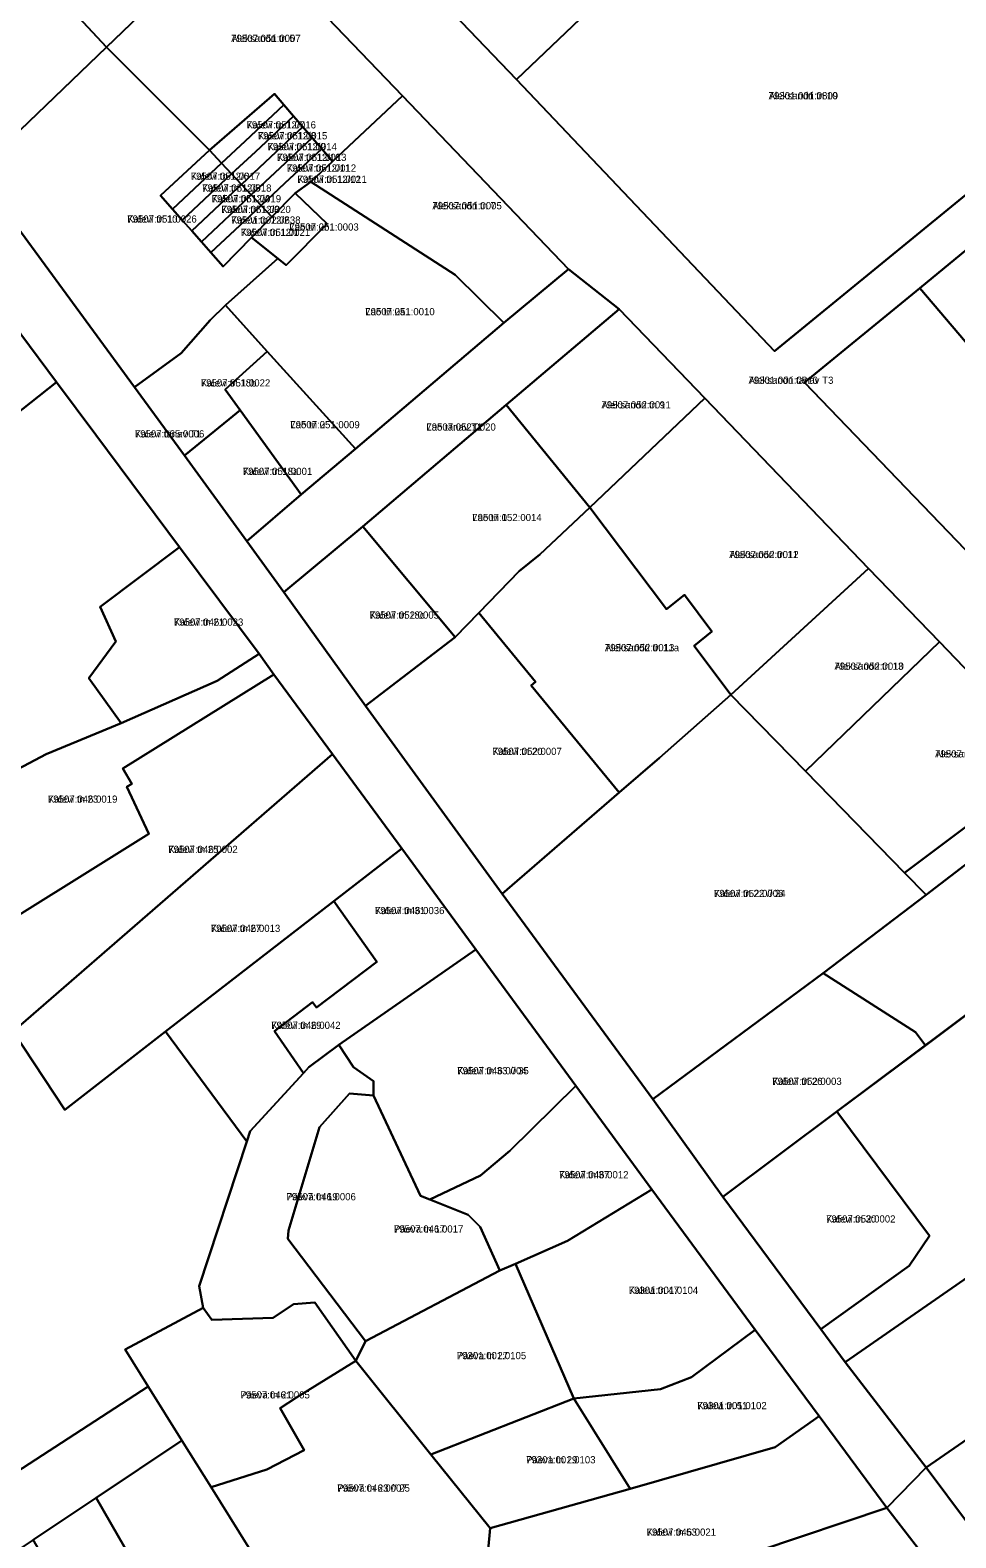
# Model space of a CAD drawing. Extents: x 643847 to 663718, y 6468443 to 6482775.
# Drawn here: x 659610.7 to 659804.1, y 6473490.5 to 6473805.3 of the extents above; entities that cross this region are included whole.
import ezdxf

# ---------------------------------------------------------------- set-up
doc = ezdxf.new("R2010")
doc.units = 0
for name, color, linetype in [('L_AADRESS', 7, 'Continuous'), ('PIIR', 7, 'Continuous'), ('TUNNUS', 7, 'Continuous')]:
    doc.layers.add(name, color=color, linetype=linetype)

msp = doc.modelspace()

# ---------------------------------------------------------------- linework, layer by layer
at = {"layer": 'PIIR'}
for points in [[(659684.49, 6473824.12), (659694.86, 6473834.32), (659706.58, 6473854.26), (659714.02, 6473866.92), (659714.85, 6473867.79), (659740.1, 6473835.15), (659728.78, 6473826.43), (659735.9, 6473817.53), (659712.34, 6473795.05)], [(659606.77, 6473856.56), (659616.96, 6473866.27), (659653.74, 6473827.84), (659626.66, 6473801.82), (659599.38, 6473831.04), (659600.96, 6473832.53), (659605.95, 6473837.21), (659603.3, 6473840.05), (659601.12, 6473842.37), (659603.52, 6473844.92), (659611.11, 6473850.81)], [(659766.23, 6473738.28), (659712.34, 6473795.05), (659735.9, 6473817.53), (659762.02, 6473842.59), (659763.21, 6473843.99), (659781.28, 6473826.52), (659801.13, 6473838.58), (659817.68, 6473780.37)], [(659562.92, 6473822.23), (659578.96, 6473838.97), (659587.28, 6473830.12), (659589.85, 6473827.4), (659592.5, 6473824.58), (659596.19, 6473828.01), (659599.38, 6473831.04), (659626.66, 6473801.82), (659599.55, 6473775.77), (659562.49, 6473816.63)], [(659688.52, 6473791.64), (659673.91, 6473777.94), (659671.65, 6473780.56), (659669.66, 6473782.86), (659667.72, 6473785.13), (659665.76, 6473787.41), (659663.72, 6473789.77), (659661.75, 6473792.06), (659648.17, 6473780.27), (659626.66, 6473801.82), (659653.74, 6473827.84)], [(659626.66, 6473801.82), (659648.17, 6473780.27), (659637.94, 6473770.81), (659640.49, 6473767.93), (659642.48, 6473765.69), (659644.47, 6473763.45), (659646.49, 6473761.17), (659648.47, 6473758.93), (659651.05, 6473756.02), (659656.96, 6473762.03), (659662.49, 6473757.64), (659651.53, 6473747.9), (659648.31, 6473744.77), (659642.28, 6473737.88), (659632.55, 6473730.79), (659599.55, 6473775.77)], [(659663.72, 6473789.77), (659655.63, 6473782.16), (659650.73, 6473777.57), (659648.17, 6473780.27), (659661.75, 6473792.06)], [(659665.76, 6473787.41), (659657.77, 6473779.96), (659652.81, 6473775.34), (659650.73, 6473777.57), (659655.63, 6473782.16), (659663.72, 6473789.77)], [(659723.19, 6473755.44), (659709.66, 6473744.23), (659699.51, 6473754.27), (659669.37, 6473773.69), (659673.91, 6473777.94), (659688.52, 6473791.64)], [(659667.72, 6473785.13), (659659.82, 6473777.77), (659654.86, 6473773.14), (659652.81, 6473775.34), (659657.77, 6473779.96), (659665.76, 6473787.41)], [(659669.66, 6473782.86), (659661.86, 6473775.57), (659656.92, 6473770.94), (659654.86, 6473773.14), (659659.82, 6473777.77), (659667.72, 6473785.13)], [(659671.65, 6473780.56), (659663.96, 6473773.38), (659658.98, 6473768.74), (659656.92, 6473770.94), (659661.86, 6473775.57), (659669.66, 6473782.86)], [(659637.94, 6473770.81), (659648.17, 6473780.27), (659650.73, 6473777.57), (659646.19, 6473773.29), (659640.49, 6473767.93)], [(659673.91, 6473777.94), (659669.37, 6473773.69), (659666.07, 6473771.31), (659661.2, 6473766.36), (659658.98, 6473768.74), (659663.96, 6473773.38), (659671.65, 6473780.56)], [(659829, 6473778.1), (659834.49, 6473781.89), (659870.2, 6473728.14), (659864.55, 6473722.99), (659839.93, 6473700.58), (659796.56, 6473751.49)], [(659640.49, 6473767.93), (659646.19, 6473773.29), (659650.73, 6473777.57), (659652.81, 6473775.34), (659648.28, 6473771.1), (659642.48, 6473765.69)], [(659642.48, 6473765.69), (659648.28, 6473771.1), (659652.81, 6473775.34), (659654.86, 6473773.14), (659650.35, 6473768.92), (659644.47, 6473763.45)], [(659644.47, 6473763.45), (659650.35, 6473768.92), (659654.86, 6473773.14), (659656.92, 6473770.94), (659652.43, 6473766.73), (659646.49, 6473761.17)], [(659678.66, 6473717.93), (659660.23, 6473738.27), (659651.53, 6473747.9), (659662.49, 6473757.64), (659664.24, 6473756.25), (659672.78, 6473764.88), (659666.07, 6473771.31), (659669.37, 6473773.69), (659699.51, 6473754.27), (659709.66, 6473744.23)], [(659654.51, 6473764.57), (659648.47, 6473758.93), (659646.49, 6473761.17), (659652.43, 6473766.73), (659656.92, 6473770.94), (659658.98, 6473768.74)], [(659664.24, 6473756.25), (659662.49, 6473757.64), (659656.96, 6473762.03), (659661.2, 6473766.36), (659666.07, 6473771.31), (659672.78, 6473764.88)], [(659648.47, 6473758.93), (659654.51, 6473764.57), (659658.98, 6473768.74), (659661.2, 6473766.36), (659656.96, 6473762.03), (659651.05, 6473756.02)], [(659593.83, 6473761.93), (659616.24, 6473731.85), (659596.41, 6473716.19), (659571.8, 6473751.5)], [(659663.74, 6473688), (659655.96, 6473698.63), (659667.36, 6473708.35), (659678.66, 6473717.93), (659709.66, 6473744.23), (659723.19, 6473755.44), (659733.75, 6473747.05), (659710.18, 6473727.07), (659680.23, 6473701.69)], [(659772.51, 6473731.76), (659796.56, 6473751.49), (659839.93, 6473700.58), (659820.21, 6473682.19)], [(659642.28, 6473737.88), (659648.31, 6473744.77), (659651.53, 6473747.9), (659660.23, 6473738.27), (659651.5, 6473730.28), (659654.61, 6473725.96), (659652.33, 6473724.11), (659642.96, 6473716.49), (659632.55, 6473730.79)], [(659751.64, 6473728.49), (659727.64, 6473705.64), (659710.18, 6473727.07), (659733.75, 6473747.05)], [(659667.36, 6473708.35), (659654.61, 6473725.96), (659651.5, 6473730.28), (659660.23, 6473738.27), (659678.66, 6473717.93)], [(659624.44, 6473720.85), (659641.9, 6473697.35), (659625.36, 6473684.91), (659628.64, 6473677.64), (659622.96, 6473669.99), (659629.74, 6473660.6), (659614.07, 6473654.12), (659600.84, 6473647.17), (659580.33, 6473632.42), (659534.71, 6473602.27), (659512.45, 6473636.17), (659530.27, 6473646.24), (659543.33, 6473653.62), (659525.45, 6473688.1), (659538.64, 6473694.33), (659542.36, 6473703.25), (659564.32, 6473709.8), (659570.52, 6473695.73), (659596.41, 6473716.19), (659616.24, 6473731.85)], [(659642.96, 6473716.49), (659652.33, 6473724.11), (659654.61, 6473725.96), (659667.36, 6473708.35), (659655.96, 6473698.63)], [(659710.18, 6473727.07), (659727.64, 6473705.64), (659717.17, 6473695.85), (659712.89, 6473692.37), (659704.45, 6473683.63), (659699.53, 6473678.57), (659680.23, 6473701.69)], [(659785.9, 6473692.94), (659757.14, 6473666.52), (659749.42, 6473676.78), (659753.13, 6473679.74), (659747.41, 6473687.39), (659743.68, 6473684.41), (659727.64, 6473705.64), (659751.64, 6473728.49)], [(659715.42, 6473668.5), (659716.31, 6473669.24), (659704.45, 6473683.63), (659712.89, 6473692.37), (659717.17, 6473695.85), (659727.64, 6473705.64), (659743.68, 6473684.41), (659747.41, 6473687.39), (659753.13, 6473679.74), (659749.42, 6473676.78), (659757.14, 6473666.52), (659742.23, 6473653.4), (659733.81, 6473646.14)], [(659663.74, 6473688), (659680.23, 6473701.69), (659699.53, 6473678.57), (659680.8, 6473664.26)], [(659658.56, 6473675.08), (659649.78, 6473669.44), (659629.74, 6473660.6), (659622.96, 6473669.99), (659628.64, 6473677.64), (659625.36, 6473684.91), (659641.9, 6473697.35)], [(659800.67, 6473677.57), (659772.68, 6473650.6), (659757.14, 6473666.52), (659785.9, 6473692.94)], [(659680.8, 6473664.26), (659699.53, 6473678.57), (659704.45, 6473683.63), (659716.31, 6473669.24), (659715.42, 6473668.5), (659733.81, 6473646.14), (659709.33, 6473625.01)], [(659800.67, 6473677.57), (659826.06, 6473651.21), (659813.85, 6473642.06), (659810.37, 6473642.07), (659793.41, 6473629.36), (659772.68, 6473650.6)], [(659661.64, 6473670.78), (659630.1, 6473651.18), (659632, 6473647.95), (659630.91, 6473647.31), (659635.49, 6473637.52), (659596.11, 6473612.95), (659580.33, 6473632.42), (659600.84, 6473647.17), (659614.07, 6473654.12), (659629.74, 6473660.6), (659649.78, 6473669.44), (659658.56, 6473675.08)], [(659673.87, 6473654.15), (659607.15, 6473596.24), (659596.11, 6473612.95), (659635.49, 6473637.52), (659630.91, 6473647.31), (659632, 6473647.95), (659630.1, 6473651.18), (659661.64, 6473670.78)], [(659709.33, 6473625.01), (659733.81, 6473646.14), (659742.23, 6473653.4), (659757.14, 6473666.52), (659772.68, 6473650.6), (659793.41, 6473629.36), (659797.91, 6473624.75), (659776.37, 6473608.42), (659740.82, 6473582.1)], [(659673.87, 6473654.15), (659688.34, 6473634.45), (659674.17, 6473623.46), (659639.01, 6473596.21), (659617.95, 6473579.89), (659607.15, 6473596.24)], [(659829.06, 6473648.09), (659847.09, 6473629.44), (659838.7, 6473623.05), (659818.99, 6473607.59), (659817.93, 6473608.38), (659797.75, 6473593.31), (659795.68, 6473596.07), (659776.37, 6473608.42), (659797.91, 6473624.75), (659805.97, 6473630.93), (659811.36, 6473634.74)], [(659688.34, 6473634.45), (659703.8, 6473613.37), (659675.19, 6473593.41), (659668.93, 6473588.77), (659667.8, 6473587.54), (659661.75, 6473596.31), (659669.7, 6473602.32), (659670.54, 6473601.22), (659683.18, 6473610.78), (659674.17, 6473623.46)], [(659635.4, 6473522.11), (659595.1, 6473495.99), (659582.5, 6473528.69), (659581.71, 6473531.24), (659571.75, 6473557.7), (659570.55, 6473559.84), (659559.57, 6473579.39), (659540.05, 6473590.64), (659534.71, 6473602.27), (659580.33, 6473632.42), (659596.11, 6473612.95), (659607.15, 6473596.24), (659617.95, 6473579.89), (659639.01, 6473596.21), (659655.97, 6473573.23), (659646.06, 6473543.03), (659646.88, 6473538.51), (659630.57, 6473529.83)], [(659639.01, 6473596.21), (659674.17, 6473623.46), (659683.18, 6473610.78), (659670.54, 6473601.22), (659669.7, 6473602.32), (659661.75, 6473596.31), (659667.8, 6473587.54), (659656.67, 6473575.38), (659655.97, 6473573.23)], [(659724.74, 6473584.85), (659710.97, 6473571.32), (659704.8, 6473566.15), (659694.21, 6473561.17), (659692.27, 6473561.94), (659682.47, 6473582.88), (659682.45, 6473585.86), (659678.3, 6473588.75), (659675.19, 6473593.41), (659703.8, 6473613.37)], [(659740.82, 6473582.1), (659776.37, 6473608.42), (659795.68, 6473596.07), (659797.75, 6473593.31), (659779.24, 6473579.49), (659755.43, 6473561.72)], [(659775.92, 6473534.06), (659794.39, 6473547.28), (659798.58, 6473553.55), (659779.24, 6473579.49), (659817.93, 6473608.38), (659818.99, 6473607.59), (659832.51, 6473589.57), (659840.86, 6473573.35), (659843.06, 6473570.21), (659820.31, 6473554.43), (659781.02, 6473527.18)], [(659646.06, 6473543.03), (659655.97, 6473573.23), (659656.67, 6473575.38), (659667.8, 6473587.54), (659668.93, 6473588.77), (659675.19, 6473593.41), (659678.3, 6473588.75), (659682.45, 6473585.86), (659682.47, 6473582.88), (659677.41, 6473583.3), (659671.17, 6473576.24), (659664.67, 6473554.66), (659664.59, 6473552.96), (659680.75, 6473531.54), (659678.76, 6473527.43), (659670.19, 6473539.64), (659665.73, 6473539.29), (659661.5, 6473536.4), (659648.67, 6473535.98), (659646.88, 6473538.51)], [(659740.57, 6473563.26), (659722.97, 6473552.53), (659712.15, 6473547.68), (659708.85, 6473546.28), (659704.76, 6473555.45), (659702.25, 6473557.97), (659694.21, 6473561.17), (659704.8, 6473566.15), (659710.97, 6473571.32), (659724.74, 6473584.85)], [(659664.59, 6473552.96), (659664.67, 6473554.66), (659671.17, 6473576.24), (659677.41, 6473583.3), (659682.47, 6473582.88), (659692.27, 6473561.94), (659694.21, 6473561.17), (659702.25, 6473557.97), (659704.76, 6473555.45), (659708.85, 6473546.28), (659680.75, 6473531.54)], [(659755.43, 6473561.72), (659779.24, 6473579.49), (659798.58, 6473553.55), (659794.39, 6473547.28), (659775.92, 6473534.06)], [(659722.97, 6473552.53), (659740.57, 6473563.26), (659762.22, 6473533.95), (659748.89, 6473524.03), (659742.38, 6473521.54), (659724.34, 6473519.59), (659712.15, 6473547.68)], [(659781.02, 6473527.18), (659820.31, 6473554.43), (659838.43, 6473533.16), (659797.88, 6473505.16)], [(659680.75, 6473531.54), (659708.85, 6473546.28), (659712.15, 6473547.68), (659724.34, 6473519.59), (659694.4, 6473507.91), (659678.76, 6473527.43)], [(659630.57, 6473529.83), (659646.88, 6473538.51), (659648.67, 6473535.98), (659661.5, 6473536.4), (659665.73, 6473539.29), (659670.19, 6473539.64), (659678.76, 6473527.43), (659666.34, 6473519.82), (659662.95, 6473517.53), (659667.94, 6473508.76), (659660.19, 6473504.75), (659648.54, 6473501.06), (659642.44, 6473510.84), (659635.4, 6473522.11)], [(659748.89, 6473524.03), (659762.22, 6473533.95), (659775.53, 6473515.91), (659766.35, 6473509.4), (659736.07, 6473500.75), (659724.34, 6473519.59), (659742.38, 6473521.54)], [(659660.19, 6473504.75), (659667.94, 6473508.76), (659662.95, 6473517.53), (659666.34, 6473519.82), (659678.76, 6473527.43), (659694.4, 6473507.91), (659706.84, 6473492.49), (659705.94, 6473482.67), (659666.09, 6473472.84), (659648.54, 6473501.06)], [(659492.97, 6473410.76), (659489.69, 6473427.65), (659595.1, 6473495.99), (659635.4, 6473522.11), (659642.44, 6473510.84), (659624.5, 6473498.83), (659611.37, 6473490.05), (659579.17, 6473468.52), (659559.19, 6473455.16), (659521.27, 6473429.72)], [(659706.84, 6473492.49), (659694.4, 6473507.91), (659724.34, 6473519.59), (659736.07, 6473500.75)], [(659789.73, 6473496.72), (659762.73, 6473487.73), (659769.65, 6473474.45), (659764.76, 6473473.32), (659730.11, 6473468.66), (659726.33, 6473468.21), (659708.74, 6473465.95), (659705.94, 6473482.67), (659706.84, 6473492.49), (659736.07, 6473500.75), (659766.35, 6473509.4), (659775.53, 6473515.91)], [(659642.44, 6473510.84), (659648.54, 6473501.06), (659666.09, 6473472.84), (659646.19, 6473466.27), (659640.34, 6473478.35), (659636.46, 6473478.04), (659624.5, 6473498.83)], [(659624.5, 6473498.83), (659636.46, 6473478.04), (659640.34, 6473478.35), (659645.21, 6473468.3), (659629.25, 6473459.63), (659625.89, 6473465.34), (659624.19, 6473468.22), (659611.37, 6473490.05)], [(659789.73, 6473496.72), (659800.36, 6473482.99), (659769.65, 6473474.45), (659762.73, 6473487.73)]]:
    msp.add_lwpolyline(points, close=True, dxfattribs=at)
for points in [[(659684.49, 6473824.12), (659712.34, 6473795.05), (659766.23, 6473738.28), (659817.68, 6473780.37), (659801.13, 6473838.58)], [(659826.06, 6473651.21), (659800.67, 6473677.57), (659785.9, 6473692.94), (659751.64, 6473728.49), (659733.75, 6473747.05), (659723.19, 6473755.44), (659688.52, 6473791.64), (659653.74, 6473827.84)], [(659829, 6473778.1), (659796.56, 6473751.49), (659772.51, 6473731.76), (659820.21, 6473682.19)], [(659599.55, 6473775.77), (659632.55, 6473730.79), (659642.96, 6473716.49), (659655.96, 6473698.63), (659663.74, 6473688), (659680.8, 6473664.26), (659709.33, 6473625.01), (659740.82, 6473582.1), (659755.43, 6473561.72), (659775.92, 6473534.06), (659781.02, 6473527.18), (659797.88, 6473505.16), (659789.73, 6473496.72), (659775.53, 6473515.91), (659762.22, 6473533.95), (659740.57, 6473563.26), (659724.74, 6473584.85), (659703.8, 6473613.37), (659688.34, 6473634.45), (659673.87, 6473654.15), (659661.64, 6473670.78), (659658.56, 6473675.08), (659641.9, 6473697.35), (659624.44, 6473720.85), (659616.24, 6473731.85), (659593.83, 6473761.93)], [(659805.97, 6473630.93), (659797.91, 6473624.75), (659793.41, 6473629.36), (659810.37, 6473642.07)], [(659806.77, 6473493.32), (659797.88, 6473505.16), (659838.43, 6473533.16)], [(659922.34, 6473306.89), (659906.05, 6473333.26), (659889.14, 6473360.19), (659870.18, 6473390.19), (659827.75, 6473445.46), (659809.29, 6473471.06), (659800.36, 6473482.99), (659789.73, 6473496.72), (659797.88, 6473505.16), (659806.77, 6473493.32), (659817.32, 6473479.35), (659825.05, 6473469.12), (659836.01, 6473454.54), (659859.86, 6473422.91), (659862.74, 6473418.98), (659876.19, 6473401.28), (659911.13, 6473355.4), (659918.85, 6473343.4), (659925.2, 6473327.74), (659929.22, 6473317.86), (659937.22, 6473298.34)]]:
    msp.add_lwpolyline(points, dxfattribs=at)

# ---------------------------------------------------------------- texts
at = {"layer": 'L_AADRESS'}
for s, p in [('Aleksandri tn 5', (659652.74, 6473802.89)), ('Aleksandri tn 10', (659765.01, 6473790.91)), ('Kalevi tn 12/7', (659655.93, 6473784.82)), ('Kalevi tn 12/8', (659658.3, 6473782.55)), ('Kalevi tn 12/9', (659660.31, 6473780.28)), ('Kalevi tn 12/10', (659662.3, 6473778.04)), ('Kalevi tn 12/11', (659664.33, 6473775.8)), ('Kalevi tn 12/6', (659644.27, 6473774.1)), ('Kalevi tn 12/5', (659646.64, 6473771.63)), ('Kalevi tn 12/12', (659666.55, 6473773.46)), ('Kalevi tn 12/4', (659648.65, 6473769.4)), ('Kalevi tn 10', (659631.02, 6473765.16)), ('Kalevi tn 12/3', (659650.67, 6473767.16)), ('Aleksandri tn 7', (659694.76, 6473767.94)), ('Kalevi tn 12/2', (659652.71, 6473764.94)), ('Kalevi tn 12/1', (659654.73, 6473762.38)), ('Lao tn 2b', (659664.87, 6473763.49)), ('Lao tn 2a', (659680.74, 6473745.81)), ('Kalevi tn 18b', (659646.39, 6473730.93)), ('Aleksandri tänav T3', (659760.8, 6473731.49)), ('Aleksandri tn 9', (659730.08, 6473726.35)), ('Lao tn 2', (659665.08, 6473722.21)), ('Lao tänav T1', (659693.5, 6473721.72)), ('Kalevi tänav T1', (659632.61, 6473720.29)), ('Kalevi tn 18a', (659655.16, 6473712.46)), ('Lao tn 1', (659703.09, 6473702.82)), ('Aleksandri tn 11', (659756.77, 6473695.09)), ('Kalevi tn 21', (659640.76, 6473680.98)), ('Kalevi tn 18c', (659681.64, 6473682.45)), ('Aleksandri tn 11a', (659730.8, 6473675.64)), ('Aleksandri tn 13', (659778.75, 6473671.77)), ('Kalevi tn 20', (659707.3, 6473653.98)), ('Aleksandri tn 15', (659799.77, 6473653.46)), ('Kalevi tn 23', (659614.45, 6473644.01)), ('Kalevi tn 25', (659639.58, 6473633.51)), ('Kalevi tn 22 // 24', (659753.59, 6473624.31)), ('Kalevi tn 31', (659682.77, 6473620.74)), ('Kalevi tn 27', (659648.48, 6473617.02)), ('Kalevi tn 29', (659661.09, 6473596.77)), ('Kalevi tn 33 // 35', (659699.96, 6473587.29)), ('Kalevi tn 26', (659765.77, 6473585.07)), ('Kalevi tn 37', (659721.22, 6473565.57)), ('Päeva tn 19', (659664.27, 6473560.98)), ('Päeva tn 17', (659686.72, 6473554.24)), ('Kalevi tn 30', (659777, 6473556.33)), ('Kalevi tn 47', (659735.78, 6473541.43)), ('Päeva tn 27', (659699.86, 6473527.79)), ('Päeva tn 21', (659654.66, 6473519.59)), ('Kalevi tn 51', (659750.1, 6473517.35)), ('Päeva tn 29', (659714.34, 6473506.04)), ('Päeva tn 23 // 25', (659674.89, 6473500.13)), ('Kalevi tn 53', (659739.52, 6473490.93))]:
    msp.add_text(s, height=1.5, dxfattribs=at).set_placement(p)
at = {"layer": 'TUNNUS'}
for s, p in [('79507:051:0007', (659652.74, 6473802.89)), ('79301:001:0809', (659765.01, 6473790.91)), ('79507:051:0016', (659655.93, 6473784.82)), ('79507:051:0015', (659658.3, 6473782.55)), ('79507:051:0014', (659660.31, 6473780.28)), ('79507:051:0013', (659662.3, 6473778.04)), ('79507:051:0012', (659664.33, 6473775.8)), ('79507:051:0017', (659644.27, 6473774.1)), ('79507:051:0018', (659646.64, 6473771.63)), ('79507:051:0011', (659666.55, 6473773.46)), ('79507:051:0019', (659648.65, 6473769.4)), ('79507:051:0026', (659631.02, 6473765.16)), ('79507:051:0020', (659650.67, 6473767.16)), ('79507:051:0005', (659694.76, 6473767.94)), ('79501:002:0638', (659652.71, 6473764.94)), ('79507:051:0021', (659654.73, 6473762.38)), ('79507:051:0003', (659664.87, 6473763.49)), ('79507:051:0010', (659680.74, 6473745.81)), ('79507:051:0022', (659646.39, 6473730.93)), ('79301:001:0810', (659760.8, 6473731.49)), ('79507:052:0011', (659730.08, 6473726.35)), ('79507:051:0009', (659665.08, 6473722.21)), ('79507:052:0020', (659693.5, 6473721.72)), ('79507:065:0006', (659632.61, 6473720.29)), ('79507:051:0001', (659655.16, 6473712.46)), ('79507:052:0014', (659703.09, 6473702.82)), ('79507:052:0012', (659756.77, 6473695.09)), ('79507:046:0023', (659640.76, 6473680.98)), ('79507:052:0005', (659681.64, 6473682.45)), ('79507:052:0013', (659730.8, 6473675.64)), ('79507:052:0010', (659778.75, 6473671.77)), ('79507:052:0007', (659707.3, 6473653.98)), ('79507:052:0017', (659799.77, 6473653.46)), ('79507:046:0019', (659614.45, 6473644.01)), ('79507:046:0002', (659639.58, 6473633.51)), ('79507:052:0006', (659753.59, 6473624.31)), ('79507:046:0036', (659682.77, 6473620.74)), ('79507:046:0013', (659648.48, 6473617.02)), ('79507:046:0042', (659661.09, 6473596.77)), ('79507:046:0004', (659699.96, 6473587.29)), ('79507:052:0003', (659765.77, 6473585.07)), ('79507:046:0012', (659721.22, 6473565.57)), ('79507:046:0006', (659664.27, 6473560.98)), ('79507:046:0017', (659686.72, 6473554.24)), ('79507:052:0002', (659777, 6473556.33)), ('79301:001:0104', (659735.78, 6473541.43)), ('79301:001:0105', (659699.86, 6473527.79)), ('79507:046:0005', (659654.66, 6473519.59)), ('79301:001:0102', (659750.1, 6473517.35)), ('79301:001:0103', (659714.34, 6473506.04)), ('79507:046:0007', (659674.89, 6473500.13)), ('79507:046:0021', (659739.52, 6473490.93))]:
    msp.add_text(s, height=1.5, dxfattribs=at).set_placement(p)

doc.saveas('drawing.dxf')
